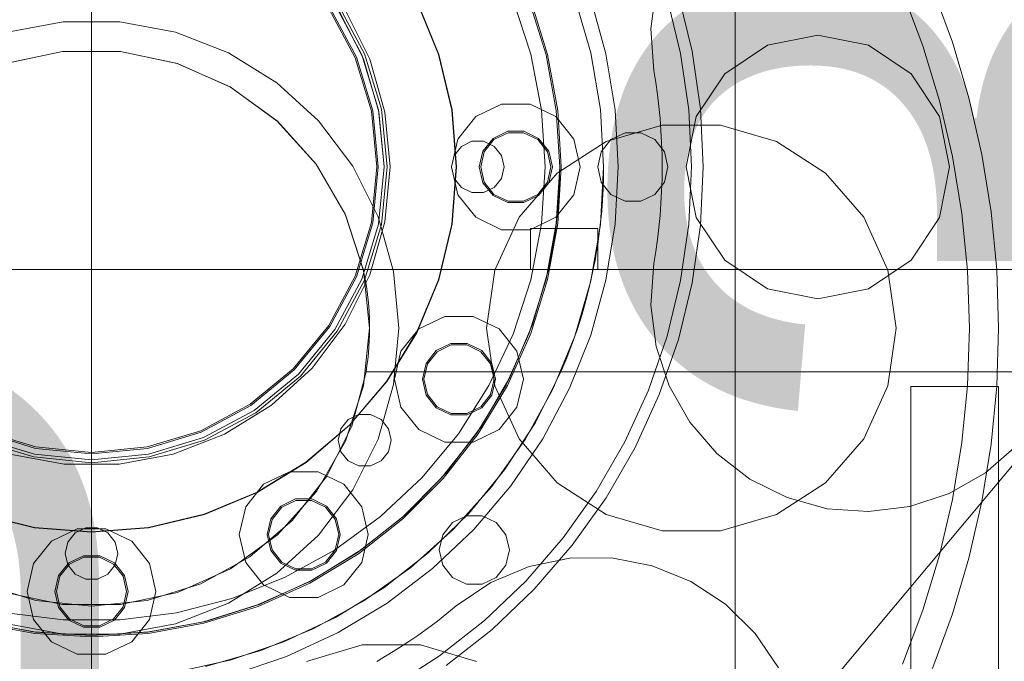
# Model space of a CAD drawing. Header units: millimetres. Extents: x -4395 to 65662, y -65530 to 6847.
# Tile 861 of 1034: x 24426 to 24762, y 1556 to 1775. Entities that reach past the tile are written whole.
import ezdxf

# ---------------------------------------------------------------- set-up
doc = ezdxf.new("R2010")
doc.units = ezdxf.units.MM
for name, color, linetype, lineweight in [('COTAS_O', 1, 'Continuous', 0), ('COTAS_P', 1, 'Continuous', 0), ('lateral_briquetadora', 7, 'Continuous', 0)]:
    doc.layers.add(name, color=color, linetype=linetype, lineweight=lineweight)
doc.dimstyles.new('R19_100', dxfattribs={"dimtxt": 250, "dimasz": 150, "dimexe": 150, "dimexo": 80, "dimgap": 100, "dimtad": 1, "dimtih": 1, "dimtoh": 1, "dimdsep": 46, "dimcen": 0.09, "dimadec": 0, "dimazin": 0, "dimtfac": 1, "dimtdec": 4, "dimtofl": 0, "dimtmove": 0, "dimatfit": 3, "dimfxl": 1, "dimtolj": 1, "dimtzin": 0, "dimarcsym": 0})

# ---------------------------------------------------------------- blocks, each defined once
blk = doc.blocks.new('DIM_R33_4')
at = {"layer": 'COTAS_P'}
for p, q in [((15248.37, 1279.09), (24311.82, 4109.09)), ((24311.82, 4109.09), (24155.23, 4107.34)), ((24311.82, 4109.09), (24182.05, 4021.43)), ((24580.07, 3250), (24311.82, 4109.09)), ((15248.37, 1279.09), (15378.14, 1366.76)), ((15248.37, 1279.09), (15404.97, 1280.85)), ((15516.62, 420), (15248.37, 1279.09))]:
    blk.add_line(p, q, dxfattribs=at)
blk.add_text('9495 P', height=250, rotation=17.3406, dxfattribs=at).set_placement((19750.29, 2789.55))
blk = doc.blocks.new('DIM_R33_6')
at = {"layer": 'COTAS_P'}
for p, q in [((24580.07, 3250), (24980.07, 3250)), ((24980.07, 3250), (24935.07, 3100)), ((24980.07, 0), (24980.07, 3250)), ((24980.07, 3250), (25025.07, 3100)), ((24980.07, 0), (24935.07, 150)), ((24980.07, 0), (25025.07, 150)), ((24580.07, 0), (24980.07, 0))]:
    blk.add_line(p, q, dxfattribs=at)
blk.add_text('3250 P', height=250, rotation=90, dxfattribs=at).set_placement((24880.07, 1625))
blk = doc.blocks.new('DIM_R33_7')
at = {"layer": 'COTAS_P'}
for p, q in [((24250.07, 2141), (24400.07, 2186)), ((26750.07, 2141), (26600.07, 2186)), ((24250.07, 1241), (24250.07, 2141)), ((24250.07, 2141), (26750.07, 2141)), ((24250.07, 2141), (24400.07, 2096)), ((26750.07, 2141), (26600.07, 2096)), ((26750.07, 1241), (26750.07, 2141))]:
    blk.add_line(p, q, dxfattribs=at)
blk.add_text('2500 P', height=250, dxfattribs=at).set_placement((25500.07, 2241))
blk = doc.blocks.new('DIM_R33_8')
at = {"layer": 'COTAS_P'}
for p, q in [((24250.07, 1241), (24650.07, 1241)), ((24650.07, 1241), (24605.07, 1091)), ((24650.07, 0), (24650.07, 1241)), ((24650.07, 1241), (24695.07, 1091)), ((24650.07, 0), (24605.07, 150)), ((24650.07, 0), (24695.07, 150)), ((24250.07, 0), (24650.07, 0))]:
    blk.add_line(p, q, dxfattribs=at)
blk.add_text('1241 P', height=250, rotation=90, dxfattribs=at).set_placement((24550.07, 620.5))
blk = doc.blocks.new('DIM_R33_27')
at = {"layer": 'COTAS_O'}
for p, q in [((23750.07, 2330), (24450.07, 2330)), ((24450.07, 2330), (24405.07, 2180)), ((24450.07, 0), (24450.07, 2330)), ((24450.07, 2330), (24495.07, 2180)), ((24450.07, 0), (24405.07, 150)), ((24450.07, 0), (24495.07, 150)), ((23750.07, 0), (24450.07, 0))]:
    blk.add_line(p, q, dxfattribs=at)
blk.add_text('2330 O', height=250, rotation=90, dxfattribs=at).set_placement((24350.07, 1165))

msp = doc.modelspace()

# ---------------------------------------------------------------- linework, layer by layer
at = {"layer": 'lateral_briquetadora'}
for p, q in [((24670.067, 1940), (24670.067, 1510)), ((25030.067, 1940), (24670.067, 1510)), ((24641.237, 1772.166), (24643.002, 1786.269)), ((24650.602, 1783.882), (24655.291, 1764.554)), ((24727.231, 1784.805), (24734.147, 1766.432)), ((24737.412, 1786.333), (24744.275, 1767.684)), ((24533.214, 1780.557), (24542.455, 1763.268)), ((24543.379, 1763.651), (24534.046, 1781.113)), ((24561.193, 1781.469), (24568.644, 1763.433)), ((24561.295, 1781.489), (24568.745, 1763.446)), ((24594.183, 1782.059), (24600.198, 1763.547)), ((24599.67, 1781.737), (24605.418, 1763.291)), ((24600.138, 1781.914), (24605.904, 1763.41)), ((24615.247, 1782.799), (24620.68, 1763.941)), ((24625.859, 1763.695), (24620.645, 1782.474)), ((24646.764, 1782.755), (24651.363, 1763.797)), ((24531.136, 1779.168), (24540.146, 1762.312)), ((24531.552, 1779.446), (24540.608, 1762.503)), ((24534.413, 1778.72), (24543.005, 1761.914)), ((24536.79, 1778.696), (24545.18, 1761.847)), ((24421.333, 1770.992), (24440.379, 1774.552)), ((24440.379, 1774.552), (24459.756, 1774.552)), ((24459.756, 1774.552), (24478.802, 1770.992)), ((24478.802, 1770.992), (24496.87, 1763.992)), ((24642.257, 1757.991), (24641.237, 1772.166)), ((24681.097, 1766.575), (24698.317, 1770)), ((24698.317, 1770), (24715.538, 1766.575)), ((24744.275, 1767.684), (24749.929, 1748.633)), ((24420.711, 1760.35), (24440.137, 1764.48)), ((24420.767, 1760.368), (24440.157, 1764.482)), ((24440.137, 1764.48), (24459.998, 1764.48)), ((24440.157, 1764.482), (24459.978, 1764.482)), ((24459.978, 1764.482), (24479.368, 1760.368)), ((24459.998, 1764.48), (24479.424, 1760.35)), ((24496.87, 1763.992), (24513.344, 1753.792)), ((24542.455, 1763.268), (24548.146, 1744.509)), ((24549.127, 1744.704), (24543.379, 1763.651)), ((24568.644, 1763.433), (24573.19, 1744.455)), ((24568.745, 1763.446), (24573.29, 1744.461)), ((24600.198, 1763.547), (24603.845, 1744.427)), ((24605.418, 1763.291), (24608.901, 1744.286)), ((24605.904, 1763.41), (24609.397, 1744.346)), ((24620.68, 1763.941), (24623.967, 1744.594)), ((24629.012, 1744.461), (24625.859, 1763.695)), ((24651.363, 1763.797), (24654.139, 1744.486)), ((24655.291, 1764.554), (24658.121, 1744.867)), ((24666.498, 1756.82), (24681.097, 1766.575)), ((24715.538, 1766.575), (24730.137, 1756.82)), ((24734.147, 1766.432), (24739.845, 1747.646)), ((24479.368, 1760.368), (24497.483, 1752.321)), ((24479.424, 1760.35), (24497.567, 1752.272)), ((24540.146, 1762.312), (24545.694, 1744.021)), ((24540.608, 1762.503), (24546.184, 1744.119)), ((24543.005, 1761.914), (24548.286, 1743.792)), ((24545.18, 1761.847), (24550.331, 1743.742)), ((24642.914, 1753.899), (24642.257, 1757.991)), ((24656.743, 1742.221), (24666.498, 1756.82)), ((24730.137, 1756.82), (24739.892, 1742.221)), ((24513.344, 1753.792), (24527.663, 1740.738)), ((24643.485, 1749.795), (24642.914, 1753.899)), ((24497.483, 1752.321), (24513.533, 1740.69)), ((24497.567, 1752.272), (24513.635, 1740.599)), ((24643.968, 1745.68), (24643.485, 1749.795)), ((24581.351, 1742.2), (24590.172, 1746.448)), ((24590.172, 1746.448), (24599.963, 1746.448)), ((24599.963, 1746.448), (24608.784, 1742.2)), ((24739.845, 1747.646), (24744.303, 1728.527)), ((24749.929, 1748.633), (24754.351, 1729.259)), ((24545.694, 1744.021), (24547.567, 1725)), ((24546.184, 1744.119), (24548.067, 1725)), ((24548.146, 1744.509), (24550.067, 1725)), ((24548.286, 1743.792), (24550.067, 1725)), ((24551.067, 1725), (24549.127, 1744.704)), ((24550.331, 1743.742), (24552.067, 1725)), ((24573.19, 1744.455), (24574.717, 1725)), ((24573.29, 1744.461), (24574.817, 1725)), ((24603.845, 1744.427), (24605.067, 1725)), ((24608.901, 1744.286), (24610.067, 1725)), ((24609.397, 1744.346), (24610.567, 1725)), ((24623.967, 1744.594), (24625.067, 1725)), ((24630.067, 1725), (24629.012, 1744.461)), ((24644.363, 1741.555), (24643.968, 1745.68)), ((24654.139, 1744.486), (24655.067, 1725)), ((24658.121, 1744.867), (24659.067, 1725)), ((24513.533, 1740.69), (24526.821, 1725.982)), ((24513.635, 1740.599), (24526.924, 1725.84)), ((24527.663, 1740.738), (24539.34, 1725.275)), ((24575.246, 1734.545), (24581.351, 1742.2)), ((24608.784, 1742.2), (24614.889, 1734.545)), ((24644.671, 1737.423), (24644.363, 1741.555)), ((24653.317, 1725), (24656.743, 1742.221)), ((24739.892, 1742.221), (24743.317, 1725)), ((24587.274, 1734.773), (24592.286, 1737.187)), ((24587.586, 1734.382), (24592.397, 1736.699)), ((24592.286, 1737.187), (24597.849, 1737.187)), ((24592.397, 1736.699), (24597.738, 1736.699)), ((24597.738, 1736.699), (24602.549, 1734.382)), ((24597.849, 1737.187), (24602.861, 1734.773)), ((24625.988, 1733.674), (24645.105, 1739.287)), ((24632.397, 1736.699), (24627.586, 1734.382)), ((24637.738, 1736.699), (24632.397, 1736.699)), ((24642.549, 1734.382), (24637.738, 1736.699)), ((24644.891, 1733.285), (24644.671, 1737.423)), ((24645.105, 1739.287), (24665.03, 1739.287)), ((24665.03, 1739.287), (24684.147, 1733.674)), ((24573.067, 1725), (24575.246, 1734.545)), ((24576.456, 1732.036), (24580.065, 1733.774)), ((24580.065, 1733.774), (24584.07, 1733.774)), ((24583.805, 1730.424), (24587.274, 1734.773)), ((24584.07, 1733.774), (24587.679, 1732.036)), ((24584.256, 1730.207), (24587.586, 1734.382)), ((24602.549, 1734.382), (24605.879, 1730.207)), ((24602.861, 1734.773), (24606.33, 1730.424)), ((24609.227, 1722.902), (24625.988, 1733.674)), ((24614.889, 1734.545), (24617.067, 1725)), ((24627.586, 1734.382), (24624.256, 1730.207)), ((24645.879, 1730.207), (24642.549, 1734.382)), ((24645.023, 1729.143), (24644.891, 1733.285)), ((24684.147, 1733.674), (24700.908, 1722.902)), ((24573.959, 1728.905), (24576.456, 1732.036)), ((24582.567, 1725), (24583.805, 1730.424)), ((24583.067, 1725), (24584.256, 1730.207)), ((24587.679, 1732.036), (24590.176, 1728.905)), ((24605.879, 1730.207), (24607.067, 1725)), ((24606.33, 1730.424), (24607.567, 1725)), ((24624.256, 1730.207), (24623.067, 1725)), ((24647.067, 1725), (24645.879, 1730.207)), ((24573.067, 1725), (24573.959, 1728.905)), ((24590.176, 1728.905), (24591.067, 1725)), ((24645.067, 1725), (24645.023, 1729.143)), ((24744.303, 1728.527), (24747.501, 1709.158)), ((24754.351, 1729.259), (24757.522, 1709.642)), ((24526.821, 1725.982), (24536.767, 1708.836)), ((24526.924, 1725.84), (24536.854, 1708.64)), ((24539.34, 1725.275), (24547.977, 1707.93)), ((24547.567, 1725), (24545.694, 1705.979)), ((24548.067, 1725), (24546.184, 1705.881)), ((24550.067, 1725), (24548.146, 1705.491)), ((24549.127, 1705.296), (24551.067, 1725)), ((24552.067, 1725), (24550.331, 1706.258)), ((24575.246, 1715.455), (24573.067, 1725)), ((24573.959, 1721.095), (24573.067, 1725)), ((24574.717, 1725), (24573.183, 1705.5)), ((24574.817, 1725), (24573.282, 1705.485)), ((24583.805, 1719.576), (24582.567, 1725)), ((24584.256, 1719.793), (24583.067, 1725)), ((24591.067, 1725), (24590.176, 1721.095)), ((24596.18, 1707.845), (24609.227, 1722.902)), ((24605.067, 1725), (24603.845, 1705.573)), ((24607.067, 1725), (24605.879, 1719.793)), ((24607.567, 1725), (24606.33, 1719.576)), ((24610.067, 1725), (24608.901, 1705.714)), ((24610.567, 1725), (24609.397, 1705.654)), ((24610.067, 1725), (24610.039, 1721.992)), ((24617.067, 1725), (24614.889, 1715.455)), ((24623.067, 1725), (24624.256, 1719.793)), ((24625.067, 1725), (24623.967, 1705.406)), ((24625.067, 1725), (24625.027, 1721.217)), ((24629.012, 1705.539), (24630.067, 1725)), ((24645.023, 1720.857), (24645.067, 1725)), ((24645.879, 1719.793), (24647.067, 1725)), ((24656.743, 1707.779), (24653.317, 1725)), ((24655.067, 1725), (24654.139, 1705.514)), ((24659.067, 1725), (24658.121, 1705.133)), ((24700.908, 1722.902), (24713.955, 1707.845)), ((24743.317, 1725), (24739.892, 1707.779)), ((24576.456, 1717.964), (24573.959, 1721.095)), ((24587.274, 1715.227), (24583.805, 1719.576)), ((24587.586, 1715.618), (24584.256, 1719.793)), ((24590.176, 1721.095), (24587.679, 1717.964)), ((24605.879, 1719.793), (24602.549, 1715.618)), ((24606.33, 1719.576), (24602.861, 1715.227)), ((24610.039, 1721.992), (24609.954, 1718.984)), ((24624.256, 1719.793), (24627.586, 1715.618)), ((24625.027, 1721.217), (24624.904, 1717.436)), ((24642.549, 1715.618), (24645.879, 1719.793)), ((24644.891, 1716.715), (24645.023, 1720.857)), ((24580.065, 1716.226), (24576.456, 1717.964)), ((24584.07, 1716.226), (24580.065, 1716.226)), ((24587.679, 1717.964), (24584.07, 1716.226)), ((24609.954, 1718.984), (24609.813, 1715.979)), ((24624.904, 1717.436), (24624.7, 1713.658)), ((24644.671, 1712.577), (24644.891, 1716.715)), ((24581.351, 1707.8), (24575.246, 1715.455)), ((24592.286, 1712.813), (24587.274, 1715.227)), ((24592.397, 1713.301), (24587.586, 1715.618)), ((24597.849, 1712.813), (24592.286, 1712.813)), ((24597.738, 1713.301), (24592.397, 1713.301)), ((24602.549, 1715.618), (24597.738, 1713.301)), ((24602.861, 1715.227), (24597.849, 1712.813)), ((24614.889, 1715.455), (24608.784, 1707.8)), ((24609.615, 1712.977), (24609.361, 1709.979)), ((24609.813, 1715.979), (24609.615, 1712.977)), ((24624.7, 1713.658), (24624.414, 1709.886)), ((24627.586, 1715.618), (24632.397, 1713.301)), ((24632.397, 1713.301), (24637.738, 1713.301)), ((24637.738, 1713.301), (24642.549, 1715.618)), ((24609.361, 1709.979), (24609.05, 1706.986)), ((24624.414, 1709.886), (24624.046, 1706.121)), ((24644.363, 1708.445), (24644.671, 1712.577)), ((24757.522, 1709.642), (24759.431, 1689.862)), ((24536.767, 1708.836), (24542.938, 1690)), ((24536.854, 1708.64), (24542.992, 1689.752)), ((24550.331, 1706.258), (24545.18, 1688.153)), ((24547.977, 1707.93), (24553.28, 1689.294)), ((24590.172, 1703.552), (24581.351, 1707.8)), ((24587.903, 1689.721), (24596.18, 1707.845)), ((24608.784, 1707.8), (24599.963, 1703.552)), ((24609.05, 1706.986), (24608.683, 1704)), ((24624.046, 1706.121), (24623.597, 1702.364)), ((24643.968, 1704.32), (24644.363, 1708.445)), ((24666.498, 1693.18), (24656.743, 1707.779)), ((24713.955, 1707.845), (24722.232, 1689.721)), ((24739.892, 1707.779), (24730.137, 1693.18)), ((24747.501, 1709.158), (24749.425, 1689.621)), ((24545.694, 1705.979), (24540.146, 1687.688)), ((24546.184, 1705.881), (24540.608, 1687.497)), ((24548.146, 1705.491), (24542.455, 1686.732)), ((24543.379, 1686.349), (24549.127, 1705.296)), ((24573.183, 1705.5), (24568.617, 1686.481)), ((24573.282, 1705.485), (24568.712, 1686.45)), ((24599.963, 1703.552), (24590.172, 1703.552)), ((24600.067, 1690), (24600.067, 1704)), ((24608.683, 1704), (24600.067, 1704)), ((24623.067, 1704), (24600.067, 1704)), ((24603.845, 1705.573), (24600.198, 1686.453)), ((24608.901, 1705.714), (24605.418, 1686.709)), ((24609.397, 1705.654), (24605.904, 1686.59)), ((24608.683, 1704), (24608.404, 1701.987)), ((24623.967, 1705.406), (24620.68, 1686.059)), ((24623.067, 1704), (24623.067, 1690)), ((24625.859, 1686.305), (24629.012, 1705.539)), ((24643.485, 1700.205), (24643.968, 1704.32)), ((24654.139, 1705.514), (24651.363, 1686.203)), ((24658.121, 1705.133), (24655.291, 1685.446)), ((24608.099, 1699.978), (24607.768, 1697.973)), ((24608.404, 1701.987), (24608.099, 1699.978)), ((24623.597, 1702.364), (24623.067, 1698.618)), ((24642.914, 1696.101), (24643.485, 1700.205)), ((24607.412, 1695.973), (24607.031, 1693.977)), ((24607.768, 1697.973), (24607.412, 1695.973)), ((24622.462, 1694.915), (24622.673, 1696.148)), ((24622.673, 1696.148), (24622.875, 1697.382)), ((24622.875, 1697.382), (24623.067, 1698.618)), ((24623.067, 1698.618), (24623.067, 1690)), ((24642.257, 1692.009), (24642.914, 1696.101)), ((24607.031, 1693.977), (24606.624, 1691.986)), ((24622.015, 1692.454), (24622.243, 1693.684)), ((24622.243, 1693.684), (24622.462, 1694.915)), ((24681.097, 1683.425), (24666.498, 1693.18)), ((24730.137, 1693.18), (24715.538, 1683.425)), ((24940.067, 1690), (24000.067, 1690)), ((24357.197, 1690), (24542.938, 1690)), ((24543.502, 1687.177), (24542.938, 1690)), ((24777.067, 1690), (24542.938, 1690)), ((24542.992, 1689.752), (24545.067, 1670)), ((24553.28, 1689.294), (24555.067, 1670)), ((24585.067, 1670), (24587.903, 1689.721)), ((24600.067, 1690), (24606.192, 1690)), ((24623.067, 1690), (24600.067, 1690)), ((24606.192, 1690), (24600.732, 1671.147)), ((24606.624, 1691.986), (24606.192, 1690)), ((24621.532, 1690), (24620.404, 1684.869)), ((24621.532, 1690), (24621.778, 1691.226)), ((24980.067, 1690), (24621.532, 1690)), ((24623.067, 1690), (24621.532, 1690)), ((24621.778, 1691.226), (24622.015, 1692.454)), ((24885.067, 1690), (24623.067, 1690)), ((24641.237, 1677.834), (24642.257, 1692.009)), ((24722.232, 1689.721), (24725.067, 1670)), ((24749.425, 1689.621), (24750.067, 1670)), ((24759.431, 1689.862), (24760.067, 1670)), ((24540.146, 1687.688), (24531.136, 1670.832)), ((24540.608, 1687.497), (24531.552, 1670.554)), ((24542.455, 1686.732), (24533.214, 1669.443)), ((24534.046, 1668.887), (24543.379, 1686.349)), ((24545.18, 1688.153), (24536.79, 1671.304)), ((24543.979, 1684.338), (24543.502, 1687.177)), ((24568.617, 1686.481), (24561.131, 1668.41)), ((24568.712, 1686.45), (24561.221, 1668.365)), ((24600.198, 1686.453), (24594.183, 1667.941)), ((24605.418, 1686.709), (24599.67, 1668.263)), ((24605.904, 1686.59), (24600.138, 1668.086)), ((24620.68, 1686.059), (24615.247, 1667.201)), ((24620.645, 1667.526), (24625.859, 1686.305)), ((24651.363, 1686.203), (24646.764, 1667.245)), ((24544.371, 1681.487), (24543.979, 1684.338)), ((24620.404, 1684.869), (24619.122, 1679.774)), ((24655.291, 1685.446), (24650.602, 1666.118)), ((24698.317, 1680), (24681.097, 1683.425)), ((24715.538, 1683.425), (24698.317, 1680)), ((24544.675, 1678.624), (24544.371, 1681.487)), ((24619.122, 1679.774), (24617.689, 1674.719)), ((24544.893, 1675.754), (24544.675, 1678.624)), ((24545.024, 1672.878), (24544.893, 1675.754)), ((24643.002, 1663.731), (24641.237, 1677.834)), ((24545.067, 1670), (24545.024, 1672.878)), ((24561.924, 1669.7), (24570.746, 1673.948)), ((24570.746, 1673.948), (24580.537, 1673.948)), ((24580.537, 1673.948), (24589.358, 1669.7)), ((24617.689, 1674.719), (24616.104, 1669.71)), ((24531.136, 1670.832), (24519.01, 1656.057)), ((24531.552, 1670.554), (24519.364, 1655.704)), ((24533.214, 1669.443), (24520.778, 1654.289)), ((24536.79, 1671.304), (24525.446, 1656.283)), ((24545.067, 1670), (24542.992, 1650.248)), ((24545.043, 1667.848), (24545.067, 1670)), ((24553.28, 1650.706), (24555.067, 1670)), ((24555.82, 1662.045), (24561.924, 1669.7)), ((24587.903, 1650.279), (24585.067, 1670)), ((24589.358, 1669.7), (24595.462, 1662.045)), ((24600.732, 1671.147), (24593.005, 1653.104)), ((24616.104, 1669.71), (24614.369, 1664.751)), ((24725.067, 1670), (24722.232, 1650.279)), ((24750.067, 1670), (24749.425, 1650.379)), ((24760.067, 1670), (24759.431, 1650.138)), ((24521.485, 1653.582), (24534.046, 1668.887)), ((24544.848, 1663.549), (24544.97, 1665.698)), ((24544.97, 1665.698), (24545.043, 1667.848)), ((24561.131, 1668.41), (24550.911, 1651.733)), ((24561.221, 1668.365), (24550.992, 1651.674)), ((24594.183, 1667.941), (24585.895, 1650.328)), ((24599.67, 1668.263), (24591.74, 1650.644)), ((24600.138, 1668.086), (24592.183, 1650.412)), ((24615.247, 1667.201), (24607.737, 1649.07)), ((24613.431, 1649.42), (24620.645, 1667.526)), ((24646.764, 1667.245), (24640.383, 1648.809)), ((24650.602, 1666.118), (24644.096, 1647.323)), ((24544.678, 1661.404), (24544.848, 1663.549)), ((24567.848, 1662.273), (24572.86, 1664.687)), ((24568.159, 1661.882), (24572.971, 1664.199)), ((24572.86, 1664.687), (24578.423, 1664.687)), ((24572.971, 1664.199), (24578.311, 1664.199)), ((24578.311, 1664.199), (24583.123, 1661.882)), ((24578.423, 1664.687), (24583.435, 1662.273)), ((24614.369, 1664.751), (24612.487, 1659.846)), ((24647.484, 1650.244), (24643.002, 1663.731)), ((24544.191, 1657.129), (24544.459, 1659.264)), ((24544.459, 1659.264), (24544.678, 1661.404)), ((24553.641, 1652.5), (24555.82, 1662.045)), ((24564.379, 1657.924), (24567.848, 1662.273)), ((24564.83, 1657.707), (24568.159, 1661.882)), ((24583.123, 1661.882), (24586.453, 1657.707)), ((24583.435, 1662.273), (24586.903, 1657.924)), ((24595.462, 1662.045), (24597.641, 1652.5)), ((24612.487, 1659.846), (24610.458, 1655)), ((24519.01, 1656.057), (24504.236, 1643.932)), ((24519.364, 1655.704), (24504.513, 1643.516)), ((24525.446, 1656.283), (24511.536, 1643.602)), ((24543.876, 1655), (24544.191, 1657.129)), ((24563.141, 1652.5), (24564.379, 1657.924)), ((24563.641, 1652.5), (24564.83, 1657.707)), ((24586.453, 1657.707), (24587.641, 1652.5)), ((24586.903, 1657.924), (24588.141, 1652.5)), ((24520.778, 1654.289), (24505.625, 1641.853)), ((24506.18, 1641.022), (24521.485, 1653.582)), ((24543.876, 1655), (24538.967, 1636.507)), ((24785.361, 1655), (24543.876, 1655)), ((24555.82, 1642.955), (24553.641, 1652.5)), ((24564.379, 1647.076), (24563.141, 1652.5)), ((24564.83, 1647.293), (24563.641, 1652.5)), ((24593.005, 1653.104), (24583.126, 1636.144)), ((24587.641, 1652.5), (24586.453, 1647.293)), ((24588.141, 1652.5), (24586.903, 1647.076)), ((24597.641, 1652.5), (24595.462, 1642.955)), ((24610.458, 1655), (24601.768, 1637.754)), ((24980.067, 1655), (24610.458, 1655)), ((24940.067, 1655), (24610.458, 1655)), ((24542.992, 1650.248), (24536.854, 1631.36)), ((24550.911, 1651.733), (24538.208, 1636.859)), ((24550.992, 1651.674), (24538.279, 1636.788)), ((24547.977, 1632.07), (24553.28, 1650.706)), ((24585.895, 1650.328), (24575.465, 1633.893)), ((24591.74, 1650.644), (24581.745, 1634.11)), ((24592.183, 1650.412), (24582.156, 1633.826)), ((24596.18, 1632.155), (24587.903, 1650.279)), ((24607.737, 1649.07), (24598.244, 1631.894)), ((24604.302, 1632.2), (24613.431, 1649.42)), ((24654.512, 1637.891), (24647.484, 1650.244)), ((24722.232, 1650.279), (24713.955, 1632.155)), ((24730.067, 1315), (24730.067, 1650)), ((24730.067, 1650), (24760.067, 1650)), ((24749.425, 1650.379), (24747.501, 1630.842)), ((24759.431, 1650.138), (24757.522, 1630.358)), ((24760.067, 1650), (24760.067, 1315)), ((24567.848, 1642.727), (24564.379, 1647.076)), ((24568.159, 1643.118), (24564.83, 1647.293)), ((24586.453, 1647.293), (24583.123, 1643.118)), ((24586.903, 1647.076), (24583.435, 1642.727)), ((24640.383, 1648.809), (24632.279, 1631.064)), ((24644.096, 1647.323), (24635.834, 1629.231)), ((24504.236, 1643.932), (24487.379, 1634.922)), ((24504.513, 1643.516), (24487.57, 1634.46)), ((24511.536, 1643.602), (24495.533, 1633.693)), ((24561.924, 1635.3), (24555.82, 1642.955)), ((24572.86, 1640.313), (24567.848, 1642.727)), ((24572.971, 1640.801), (24568.159, 1643.118)), ((24583.123, 1643.118), (24578.311, 1640.801)), ((24583.435, 1642.727), (24578.423, 1640.313)), ((24595.462, 1642.955), (24589.358, 1635.3)), ((24505.625, 1641.853), (24488.336, 1632.612)), ((24488.719, 1631.688), (24506.18, 1641.022)), ((24537.794, 1638.698), (24541.403, 1640.436)), ((24541.403, 1640.436), (24545.408, 1640.436)), ((24545.408, 1640.436), (24549.017, 1638.698)), ((24578.423, 1640.313), (24572.86, 1640.313)), ((24578.311, 1640.801), (24572.971, 1640.801)), ((24538.208, 1636.859), (24523.335, 1624.156)), ((24538.279, 1636.788), (24523.394, 1624.075)), ((24538.967, 1636.507), (24530.453, 1619.372)), ((24534.406, 1631.662), (24535.297, 1635.567)), ((24535.297, 1635.567), (24537.794, 1638.698)), ((24549.017, 1638.698), (24551.514, 1635.567)), ((24551.514, 1635.567), (24552.406, 1631.662)), ((24583.126, 1636.144), (24571.245, 1620.52)), ((24601.768, 1637.754), (24591.231, 1621.57)), ((24663.815, 1627.146), (24654.512, 1637.891)), ((24430.558, 1626.921), (24411.799, 1632.612)), ((24430.949, 1628.883), (24412.565, 1634.46)), ((24431.046, 1629.373), (24412.756, 1634.922)), ((24487.379, 1634.922), (24469.089, 1629.373)), ((24487.57, 1634.46), (24469.186, 1628.883)), ((24488.336, 1632.612), (24469.577, 1626.921)), ((24495.533, 1633.693), (24477.981, 1626.894)), ((24539.34, 1614.725), (24547.977, 1632.07)), ((24570.746, 1631.052), (24561.924, 1635.3)), ((24575.465, 1633.893), (24563.058, 1618.895)), ((24581.745, 1634.11), (24569.829, 1618.9)), ((24582.156, 1633.826), (24570.203, 1618.569)), ((24589.358, 1635.3), (24580.537, 1631.052)), ((24593.364, 1616.069), (24604.302, 1632.2)), ((24609.227, 1617.098), (24596.18, 1632.155)), ((24713.955, 1632.155), (24700.908, 1617.098)), ((24411.416, 1631.688), (24430.363, 1625.941)), ((24450.067, 1627), (24430.949, 1628.883)), ((24450.067, 1627.5), (24431.046, 1629.373)), ((24469.089, 1629.373), (24450.067, 1627.5)), ((24469.186, 1628.883), (24450.067, 1627)), ((24469.772, 1625.941), (24488.719, 1631.688)), ((24536.854, 1631.36), (24526.924, 1614.16)), ((24535.297, 1627.757), (24534.406, 1631.662)), ((24552.406, 1631.662), (24551.514, 1627.757)), ((24580.537, 1631.052), (24570.746, 1631.052)), ((24598.244, 1631.894), (24586.888, 1615.889)), ((24632.279, 1631.064), (24622.524, 1614.169)), ((24635.834, 1629.231), (24625.889, 1612.006)), ((24747.501, 1630.842), (24744.303, 1611.473)), ((24757.522, 1630.358), (24754.351, 1610.741)), ((24766.31, 1629.847), (24755.564, 1620.544)), ((24440.656, 1623.435), (24422.154, 1626.894)), ((24430.363, 1625.941), (24450.067, 1624)), ((24450.067, 1625), (24430.558, 1626.921)), ((24469.577, 1626.921), (24450.067, 1625)), ((24450.067, 1624), (24469.772, 1625.941)), ((24477.981, 1626.894), (24459.479, 1623.435)), ((24537.794, 1624.625), (24535.297, 1627.757)), ((24551.514, 1627.757), (24549.017, 1624.625)), ((24675.035, 1618.422), (24663.815, 1627.146)), ((24459.479, 1623.435), (24440.656, 1623.435)), ((24523.335, 1624.156), (24506.657, 1613.936)), ((24523.394, 1624.075), (24506.703, 1613.847)), ((24541.403, 1622.888), (24537.794, 1624.625)), ((24545.408, 1622.888), (24541.403, 1622.888)), ((24549.017, 1624.625), (24545.408, 1622.888)), ((24508.851, 1616.627), (24517.672, 1620.875)), ((24517.672, 1620.875), (24527.463, 1620.875)), ((24530.453, 1619.372), (24518.678, 1604.291)), ((24527.463, 1620.875), (24536.284, 1616.627)), ((24563.058, 1618.895), (24548.868, 1605.57)), ((24569.829, 1618.9), (24556.167, 1605.238)), ((24570.203, 1618.569), (24556.499, 1604.864)), ((24571.245, 1620.52), (24557.54, 1606.469)), ((24591.231, 1621.57), (24578.976, 1606.646)), ((24755.564, 1620.544), (24743.211, 1613.517)), ((24502.746, 1608.972), (24508.851, 1616.627)), ((24536.284, 1616.627), (24542.389, 1608.972)), ((24586.888, 1615.889), (24573.811, 1601.256)), ((24580.747, 1601.214), (24593.364, 1616.069)), ((24625.988, 1606.326), (24609.227, 1617.098)), ((24687.741, 1612.055), (24675.035, 1618.422)), ((24700.908, 1617.098), (24684.147, 1606.326)), ((24506.657, 1613.936), (24488.586, 1606.451)), ((24506.703, 1613.847), (24488.617, 1606.356)), ((24526.924, 1614.16), (24513.635, 1599.401)), ((24527.663, 1599.262), (24539.34, 1614.725)), ((24622.524, 1614.169), (24611.208, 1598.277)), ((24625.889, 1612.006), (24614.353, 1595.805)), ((24701.446, 1608.289), (24687.741, 1612.055)), ((24743.211, 1613.517), (24729.724, 1609.034)), ((24500.567, 1599.426), (24502.746, 1608.972)), ((24511.305, 1604.85), (24514.774, 1609.199)), ((24511.756, 1604.633), (24515.086, 1608.808)), ((24514.774, 1609.199), (24519.786, 1611.613)), ((24515.086, 1608.808), (24519.897, 1611.125)), ((24519.786, 1611.613), (24525.349, 1611.613)), ((24519.897, 1611.125), (24525.238, 1611.125)), ((24525.238, 1611.125), (24530.049, 1608.808)), ((24525.349, 1611.613), (24530.361, 1609.199)), ((24530.049, 1608.808), (24533.379, 1604.633)), ((24530.361, 1609.199), (24533.83, 1604.85)), ((24542.389, 1608.972), (24544.567, 1599.426)), ((24729.724, 1609.034), (24715.622, 1607.269)), ((24744.303, 1611.473), (24739.845, 1592.354)), ((24754.351, 1610.741), (24749.929, 1591.367)), ((24430.552, 1601.786), (24411.518, 1606.356)), ((24430.568, 1601.885), (24411.549, 1606.451)), ((24488.586, 1606.451), (24469.567, 1601.885)), ((24488.617, 1606.356), (24469.583, 1601.786)), ((24548.868, 1605.57), (24533.121, 1594.129)), ((24556.167, 1605.238), (24540.958, 1593.323)), ((24557.54, 1606.469), (24542.218, 1594.202)), ((24578.976, 1606.646), (24565.15, 1593.163)), ((24578.212, 1605.884), (24573.4, 1603.567)), ((24583.552, 1605.884), (24578.212, 1605.884)), ((24588.364, 1603.567), (24583.552, 1605.884)), ((24645.105, 1600.713), (24625.988, 1606.326)), ((24684.147, 1606.326), (24665.03, 1600.713)), ((24715.622, 1607.269), (24701.446, 1608.289)), ((24450.067, 1600.25), (24430.552, 1601.786)), ((24450.067, 1600.35), (24430.568, 1601.885)), ((24444.456, 1600.036), (24448.065, 1601.774)), ((24448.065, 1601.774), (24452.07, 1601.774)), ((24469.567, 1601.885), (24450.067, 1600.35)), ((24469.583, 1601.786), (24450.067, 1600.25)), ((24452.07, 1601.774), (24455.679, 1600.036)), ((24518.678, 1604.291), (24504.119, 1591.876)), ((24510.067, 1599.426), (24511.305, 1604.85)), ((24510.567, 1599.426), (24511.756, 1604.633)), ((24533.379, 1604.633), (24534.567, 1599.426)), ((24533.83, 1604.85), (24535.067, 1599.426)), ((24556.499, 1604.864), (24541.242, 1592.911)), ((24573.4, 1603.567), (24570.071, 1599.392)), ((24591.694, 1599.392), (24588.364, 1603.567)), ((24436.351, 1597.2), (24445.172, 1601.448)), ((24441.959, 1596.905), (24444.456, 1600.036)), ((24445.172, 1601.448), (24454.963, 1601.448)), ((24454.963, 1601.448), (24463.784, 1597.2)), ((24455.679, 1600.036), (24458.176, 1596.905)), ((24513.635, 1599.401), (24497.567, 1587.728)), ((24502.746, 1589.881), (24500.567, 1599.426)), ((24511.305, 1594.003), (24510.067, 1599.426)), ((24511.756, 1594.22), (24510.567, 1599.426)), ((24513.344, 1586.208), (24527.663, 1599.262)), ((24534.567, 1599.426), (24533.379, 1594.22)), ((24535.067, 1599.426), (24533.83, 1594.003)), ((24544.567, 1599.426), (24542.389, 1589.881)), ((24573.811, 1601.256), (24559.178, 1588.179)), ((24566.597, 1587.811), (24580.747, 1601.214)), ((24570.071, 1599.392), (24568.882, 1594.185)), ((24592.882, 1594.185), (24591.694, 1599.392)), ((24665.03, 1600.713), (24645.105, 1600.713)), ((24430.246, 1589.545), (24436.351, 1597.2)), ((24441.067, 1593), (24441.959, 1596.905)), ((24458.176, 1596.905), (24459.067, 1593)), ((24463.784, 1597.2), (24469.889, 1589.545)), ((24611.208, 1598.277), (24598.433, 1583.534)), ((24614.353, 1595.805), (24601.328, 1580.773)), ((24441.959, 1589.095), (24441.067, 1593)), ((24442.274, 1589.773), (24447.286, 1592.187)), ((24442.586, 1589.382), (24447.397, 1591.699)), ((24447.286, 1592.187), (24452.849, 1592.187)), ((24447.397, 1591.699), (24452.738, 1591.699)), ((24452.738, 1591.699), (24457.549, 1589.382)), ((24452.849, 1592.187), (24457.861, 1589.773)), ((24459.067, 1593), (24458.176, 1589.095)), ((24504.119, 1591.876), (24487.368, 1582.629)), ((24514.774, 1589.653), (24511.305, 1594.003)), ((24515.086, 1590.044), (24511.756, 1594.22)), ((24533.121, 1594.129), (24516.063, 1584.752)), ((24540.958, 1593.323), (24524.423, 1583.327)), ((24541.242, 1592.911), (24524.656, 1582.884)), ((24542.218, 1594.202), (24525.509, 1583.902)), ((24533.379, 1594.22), (24530.049, 1590.044)), ((24533.83, 1594.003), (24530.361, 1589.653)), ((24565.15, 1593.163), (24549.923, 1581.286)), ((24568.882, 1594.185), (24570.071, 1588.979)), ((24591.694, 1588.979), (24592.882, 1594.185)), ((24739.845, 1592.354), (24734.147, 1573.568)), ((24428.067, 1580), (24430.246, 1589.545)), ((24438.805, 1585.424), (24442.274, 1589.773)), ((24439.256, 1585.207), (24442.586, 1589.382)), ((24444.456, 1585.964), (24441.959, 1589.095)), ((24458.176, 1589.095), (24455.679, 1585.964)), ((24457.549, 1589.382), (24460.879, 1585.207)), ((24457.861, 1589.773), (24461.33, 1585.424)), ((24469.889, 1589.545), (24472.067, 1580)), ((24508.851, 1582.226), (24502.746, 1589.881)), ((24519.786, 1587.24), (24514.774, 1589.653)), ((24519.897, 1587.727), (24515.086, 1590.044)), ((24530.049, 1590.044), (24525.238, 1587.727)), ((24530.361, 1589.653), (24525.349, 1587.24)), ((24542.389, 1589.881), (24536.284, 1582.226)), ((24570.071, 1588.979), (24573.4, 1584.803)), ((24586.499, 1583.026), (24599.595, 1588.548)), ((24588.364, 1584.803), (24591.694, 1588.979)), ((24599.595, 1588.548), (24613.516, 1591.41)), ((24613.516, 1591.41), (24627.729, 1591.501)), ((24627.729, 1591.501), (24641.685, 1588.817)), ((24641.685, 1588.817), (24654.85, 1583.462)), ((24749.929, 1591.367), (24744.275, 1572.316)), ((24437.567, 1580), (24438.805, 1585.424)), ((24438.067, 1580), (24439.256, 1585.207)), ((24448.065, 1584.226), (24444.456, 1585.964)), ((24455.679, 1585.964), (24452.07, 1584.226)), ((24460.879, 1585.207), (24462.067, 1580)), ((24461.33, 1585.424), (24462.567, 1580)), ((24497.567, 1587.728), (24479.424, 1579.65)), ((24496.87, 1576.008), (24513.344, 1586.208)), ((24525.349, 1587.24), (24519.786, 1587.24)), ((24525.238, 1587.727), (24519.897, 1587.727)), ((24559.178, 1588.179), (24543.173, 1576.823)), ((24551.081, 1576.016), (24566.597, 1587.811)), ((24431.031, 1576.927), (24412.767, 1582.629)), ((24452.07, 1584.226), (24448.065, 1584.226)), ((24487.368, 1582.629), (24469.104, 1576.927)), ((24516.063, 1584.752), (24497.965, 1577.586)), ((24524.423, 1583.327), (24506.804, 1575.397)), ((24524.656, 1582.884), (24506.982, 1574.93)), ((24525.509, 1583.902), (24507.665, 1575.727)), ((24517.672, 1577.978), (24508.851, 1582.226)), ((24536.284, 1582.226), (24527.463, 1577.978)), ((24573.4, 1584.803), (24578.212, 1582.486)), ((24574.733, 1575.055), (24586.499, 1583.026)), ((24578.212, 1582.486), (24583.552, 1582.486)), ((24583.552, 1582.486), (24588.364, 1584.803)), ((24598.433, 1583.534), (24584.314, 1570.071)), ((24654.85, 1583.462), (24666.718, 1575.641)), ((24440.137, 1575.52), (24420.711, 1579.65)), ((24430.246, 1570.455), (24428.067, 1580)), ((24438.805, 1574.576), (24437.567, 1580)), ((24439.256, 1574.793), (24438.067, 1580)), ((24479.424, 1579.65), (24459.998, 1575.52)), ((24462.067, 1580), (24460.879, 1574.793)), ((24462.567, 1580), (24461.33, 1574.576)), ((24472.067, 1580), (24469.889, 1570.455)), ((24549.923, 1581.286), (24533.48, 1571.158)), ((24601.328, 1580.773), (24586.933, 1567.048)), ((24450.067, 1575), (24431.031, 1576.927)), ((24442.586, 1570.618), (24439.256, 1574.793)), ((24459.998, 1575.52), (24440.137, 1575.52)), ((24469.104, 1576.927), (24450.067, 1575)), ((24460.879, 1574.793), (24457.549, 1570.618)), ((24478.802, 1569.008), (24496.87, 1576.008)), ((24497.965, 1577.586), (24479.112, 1572.745)), ((24506.804, 1575.397), (24488.358, 1569.649)), ((24506.982, 1574.93), (24488.478, 1569.164)), ((24507.665, 1575.727), (24488.954, 1569.798)), ((24527.463, 1577.978), (24517.672, 1577.978)), ((24543.173, 1576.823), (24525.997, 1567.33)), ((24534.381, 1565.968), (24551.081, 1576.016)), ((24571.518, 1572.44), (24574.733, 1575.055)), ((24666.718, 1575.641), (24676.831, 1565.656)), ((24440.335, 1570.306), (24421.023, 1572.745)), ((24442.274, 1570.227), (24438.805, 1574.576)), ((24461.33, 1574.576), (24457.861, 1570.227)), ((24479.112, 1572.745), (24459.8, 1570.306)), ((24568.249, 1569.893), (24571.518, 1572.44)), ((24734.147, 1573.568), (24727.231, 1555.195)), ((24744.275, 1572.316), (24737.412, 1553.667)), ((24430.477, 1566.204), (24411.18, 1569.798)), ((24430.721, 1565.67), (24411.657, 1569.164)), ((24430.782, 1566.167), (24411.777, 1569.649)), ((24421.333, 1569.008), (24440.379, 1565.448)), ((24436.351, 1562.8), (24430.246, 1570.455)), ((24459.8, 1570.306), (24440.335, 1570.306)), ((24447.286, 1567.813), (24442.274, 1570.227)), ((24447.397, 1568.301), (24442.586, 1570.618)), ((24452.738, 1568.301), (24447.397, 1568.301)), ((24457.549, 1570.618), (24452.738, 1568.301)), ((24457.861, 1570.227), (24452.849, 1567.813)), ((24459.756, 1565.448), (24478.802, 1569.008)), ((24469.889, 1570.455), (24463.784, 1562.8)), ((24488.358, 1569.649), (24469.353, 1566.167)), ((24488.478, 1569.164), (24469.414, 1565.67)), ((24488.954, 1569.798), (24469.658, 1566.204)), ((24533.48, 1571.158), (24516.022, 1562.904)), ((24564.927, 1567.417), (24568.249, 1569.893)), ((24584.314, 1570.071), (24568.979, 1558.012)), ((24450.067, 1565), (24430.477, 1566.204)), ((24450.067, 1564.5), (24430.721, 1565.67)), ((24450.067, 1565), (24430.782, 1566.167)), ((24440.379, 1565.448), (24459.756, 1565.448)), ((24452.849, 1567.813), (24447.286, 1567.813)), ((24469.658, 1566.204), (24450.067, 1565)), ((24469.353, 1566.167), (24450.067, 1565)), ((24469.414, 1565.67), (24450.067, 1564.5)), ((24525.997, 1567.33), (24507.866, 1559.82)), ((24516.692, 1557.784), (24534.381, 1565.968)), ((24558.128, 1562.679), (24561.553, 1565.012)), ((24561.553, 1565.012), (24564.927, 1567.417)), ((24586.933, 1567.048), (24571.299, 1554.754)), ((24676.831, 1565.656), (24684.803, 1553.889)), ((24445.172, 1558.552), (24436.351, 1562.8)), ((24463.784, 1562.8), (24454.963, 1558.552)), ((24516.022, 1562.904), (24497.76, 1556.624)), ((24523.488, 1556.139), (24542.605, 1561.752)), ((24542.605, 1561.752), (24562.53, 1561.752)), ((24554.654, 1560.42), (24558.128, 1562.679)), ((24562.53, 1561.752), (24581.647, 1556.139)), ((24454.963, 1558.552), (24445.172, 1558.552)), ((24507.866, 1559.82), (24489.009, 1554.388)), ((24547.567, 1556.125), (24551.134, 1558.235)), ((24551.134, 1558.235), (24554.654, 1560.42)), ((24568.979, 1558.012), (24552.567, 1547.465)), ((24497.76, 1556.624), (24478.917, 1552.394)), ((24498.223, 1551.561), (24516.692, 1557.784))]:
    msp.add_line(p, q, dxfattribs=at)

# ---------------------------------------------------------------- dimensions: what is measured, and where the dimension line sits
at = {"layer": 'COTAS_O'}
dim = msp.add_aligned_dim(p1=(23750.067, 0), p2=(23750.067, 2330), distance=-700, text='<> O', dimstyle='R19_100', dxfattribs=at)
dim.commit()
dim.dimension.update_dxf_attribs({"geometry": 'DIM_R33_27', "text_midpoint": (24450.067, 1165)})
at = {"layer": 'COTAS_P'}
for p1, p2, distance, picture, middle in [((15516.618, 420), (24580.067, 3250), 900, 'DIM_R33_4', (19780.096, 2694.095)), ((24580.067, 0), (24580.067, 3250), -400, 'DIM_R33_6', (24980.067, 1625)), ((24250.067, 1241), (26750.067, 1241), 900, 'DIM_R33_7', (25500.067, 2141)), ((24250.067, 0), (24250.067, 1241), -400, 'DIM_R33_8', (24650.067, 620.5))]:
    dim = msp.add_aligned_dim(p1=p1, p2=p2, distance=distance, text='<> P', dimstyle='R19_100', dxfattribs=at)
    dim.commit()
    dim.dimension.update_dxf_attribs({"geometry": picture, "text_midpoint": middle})

doc.saveas('drawing.dxf')
